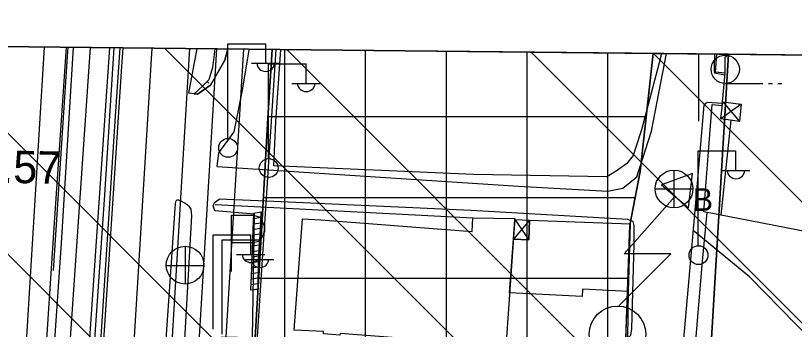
# Model space of a CAD drawing. Extents: x 417995 to 421451, y 4454518 to 4458015.
# Drawn here: x 420373.2 to 420517.8, y 4457732.8 to 4457791.1 of the extents above; entities that cross this region are included whole.
import ezdxf

# ---------------------------------------------------------------- set-up
doc = ezdxf.new("R2010")
doc.units = 0
for name, color, linetype in [('ADAKENARI', 7, 'Continuous'), ('B_Betonzemin', 7, 'Continuous'), ('B_Imalat', 7, 'Continuous'), ('B_Kapi', 7, 'Continuous'), ('B_Merdiven', 7, 'Continuous'), ('B_Sundurma', 7, 'Continuous'), ('Default', 7, 'Continuous'), ('KALDIRIM_FAT', 7, 'Continuous'), ('P_Grid', 7, 'Continuous'), ('PAFTALAMA', 7, 'Continuous'), ('PL_K_K_D_K_C_A', 7, 'Continuous'), ('PL_SAY_ORTAOGRETIM', 7, 'Continuous'), ('PL_TİCARET', 7, 'Continuous'), ('RAYLI_TOPLU_TAŞIMA_HATTI', 7, 'Continuous'), ('S_Elektrik_Diregi', 7, 'Continuous'), ('S_Otopark', 7, 'Continuous'), ('S_Rogar_Kapagi', 7, 'Continuous'), ('S_Rogar_Kapagi_Buski', 7, 'Continuous'), ('S_Tek_Agac', 7, 'Continuous'), ('S_Trafo_acik_tip', 7, 'Continuous'), ('Sev_Sevalti', 7, 'Continuous'), ('Sev_Sevustu', 7, 'Continuous'), ('Sev_Tarama', 7, 'Continuous'), ('Sinir_Duvar_tek_tarafa_ait', 7, 'Continuous'), ('Sinir_Ist_Duvari', 7, 'Continuous'), ('Sinir_Parmaklik_bir_taraf', 7, 'Continuous'), ('Sinir_Tel_bir_taraf', 7, 'Continuous'), ('SN_TR_SIVILASMA', 7, 'Continuous'), ('TR_ORTAEGITIM', 7, 'Continuous'), ('TRFAT_TİCARET', 7, 'Continuous'), ('Y_Lejant', 7, 'Continuous'), ('Y_Yol_Kotu', 7, 'Continuous'), ('Yol_Insaat', 7, 'Continuous'), ('Yol_Kaldirim_kenari_bordurtasi', 7, 'Continuous'), ('Yol_Patika', 7, 'Continuous'), ('Yol_Sose', 7, 'Continuous'), ('Yol_Toprak_Duz', 7, 'Continuous'), ('Yol_Toprak_Kesik', 7, 'Continuous')]:
    doc.layers.add(name, color=color, linetype=linetype)

# ---------------------------------------------------------------- blocks, each defined once
blk = doc.blocks.new('POINT_DISPLAY')
at = {"layer": 'Default'}
blk.add_line((0, 0), (0, 0), dxfattribs=at)

msp = doc.modelspace()

# ---------------------------------------------------------------- linework, layer by layer
at = {"layer": 'ADAKENARI'}
for p, q in [((420419.98, 4457771), (420420.82, 4457784.77)), ((420491.62, 4457784.02), (420489.15, 4457762.14)), ((420418.99, 4457753.12), (420419.98, 4457771)), ((420489.15, 4457762.14), (420487.26, 4457752.17)), ((420417.61, 4457730.32), (420418.99, 4457753.12)), ((420486.33, 4457725), (420487.26, 4457752.17))]:
    msp.add_line(p, q, dxfattribs=at)
at = {"layer": 'B_Betonzemin'}
msp.add_lwpolyline([(420505.99, 4457771.63), (420504.13, 4457753.99)], dxfattribs=at)
at = {"layer": 'B_Imalat'}
for points in [[(420429.9, 4457753.15), (420457.99, 4457750.96), (420458.13, 4457753.54), (420465.89, 4457753.36), (420464.07, 4457726.91), (420456.51, 4457727.22), (420456.76, 4457730.23), (420433.48, 4457732.05), (420433.44, 4457731.71), (420430.37, 4457731.98), (420430.38, 4457732.41), (420424.94, 4457732.69), (420426.48, 4457753.3)], [(420468.64, 4457753.06), (420487.34, 4457752.42), (420486.97, 4457739.82), (420478.47, 4457740.25), (420478.39, 4457738.92), (420464.94, 4457739.61), (420465.63, 4457749.54), (420468.48, 4457749.41)]]:
    msp.add_lwpolyline(points, close=True, dxfattribs=at)
at = {"layer": 'B_Kapi'}
msp.add_lwpolyline([(420504.42, 4457774.36), (420504.94, 4457780.39)], dxfattribs=at)
at = {"layer": 'B_Merdiven'}
for p, q in [((420417.45, 4457754.41), (420418.75, 4457754.63)), ((420417.4, 4457753.39), (420418.72, 4457753.61)), ((420417.3, 4457751.35), (420418.64, 4457751.57)), ((420417.35, 4457752.37), (420418.68, 4457752.59)), ((420417.28, 4457750.33), (420418.58, 4457750.55)), ((420417.22, 4457748.29), (420418.44, 4457748.5)), ((420417.25, 4457749.31), (420418.51, 4457749.52)), ((420417.2, 4457747.27), (420418.37, 4457747.47)), ((420417.17, 4457746.25), (420418.31, 4457746.44)), ((420417.09, 4457744.21), (420418.24, 4457744.4)), ((420417.14, 4457745.23), (420418.25, 4457745.42)), ((420417.04, 4457743.19), (420418.22, 4457743.39)), ((420416.95, 4457741.14), (420418.19, 4457741.35)), ((420417, 4457742.17), (420418.21, 4457742.37)), ((420416.91, 4457740.12), (420418.18, 4457740.34))]:
    msp.add_line(p, q, dxfattribs=at)
msp.add_lwpolyline([(420417.45, 4457754.41), (420418.75, 4457754.63), (420418.63, 4457751.42), (420418.25, 4457745.63), (420418.17, 4457740.19), (420416.9, 4457740.06), (420417.15, 4457745.61), (420417.3, 4457751.33)], close=True, dxfattribs=at)
at = {"layer": 'B_Sundurma'}
for p, q in [((420507.94, 4457774.63), (420504.14, 4457771.92)), ((420504.5, 4457775.07), (420507.6, 4457771.37)), ((420468.64, 4457753.06), (420465.63, 4457749.54)), ((420465.88, 4457753.21), (420468.48, 4457749.41))]:
    msp.add_line(p, q, dxfattribs=at)
for points in [[(420504.5, 4457775.07), (420507.94, 4457774.63), (420507.6, 4457771.37), (420504.14, 4457771.92)], [(420465.88, 4457753.21), (420468.64, 4457753.06), (420468.48, 4457749.41), (420465.63, 4457749.54)]]:
    msp.add_lwpolyline(points, close=True, dxfattribs=at)
at = {"layer": 'KALDIRIM_FAT'}
for p, q in [((420378.48, 4457785.22), (420366.49, 4457588.32)), ((420398.5, 4457785.01), (420386.45, 4457587.03)), ((420405.51, 4457784.93), (420393.43, 4457586.58)), ((420410.52, 4457784.88), (420398.42, 4457586.26)), ((420415.52, 4457784.83), (420403.41, 4457585.94))]:
    msp.add_line(p, q, dxfattribs=at)
at = {"layer": 'P_Grid'}
msp.add_line((420500, 4457783.93), (420500, 4457771.43), dxfattribs=at)
at = {"layer": 'PAFTALAMA'}
msp.add_line((421295.36, 4457775.52), (419168.18, 4457798.01), dxfattribs=at)
at = {"layer": 'PL_K_K_D_K_C_A'}
msp.add_line((420505.55, 4457783.87), (420421.54, 4457784.76), dxfattribs=at)
for points in [[(420421.54, 4457784.76), (420394.42, 4457368.23)], [(420491.73, 4457552.85), (420499.92, 4457689.73), (420505.55, 4457783.87)]]:
    msp.add_lwpolyline(points, dxfattribs=at)
at = {"layer": 'PL_SAY_ORTAOGRETIM'}
msp.add_line((420603.22, 4457782.84), (420505.55, 4457783.87), dxfattribs=at)
msp.add_lwpolyline([(420505.55, 4457783.87), (420499.92, 4457689.73), (420644.84, 4457665.32), (420669.97, 4457661.08), (420603.22, 4457782.84)], dxfattribs=at)
at = {"layer": 'PL_TİCARET'}
msp.add_line((420491.62, 4457784.02), (420420.82, 4457784.77), dxfattribs=at)
for points in [[(420420.82, 4457784.77), (420419.98, 4457771), (420418.99, 4457753.12), (420417.61, 4457730.32), (420415.41, 4457694.21), (420412.86, 4457652.34), (420411.22, 4457625.4), (420410.98, 4457615.34)], [(420482.58, 4457615.68), (420483.69, 4457648.15), (420485.11, 4457689.53), (420485.2, 4457692.21), (420486.33, 4457725), (420487.26, 4457752.17), (420489.15, 4457762.14), (420491.62, 4457784.02)]]:
    msp.add_lwpolyline(points, dxfattribs=at)
at = {"layer": 'RAYLI_TOPLU_TAŞIMA_HATTI'}
for p, q in [((420379.8, 4457679.27), (420387.1, 4457785.13)), ((420383.89, 4457686.31), (420390.71, 4457785.09))]:
    msp.add_line(p, q, dxfattribs=at)
at = {"layer": 'S_Elektrik_Diregi'}
for p, q in [((420412.64, 4457768.33), (420412.64, 4457785.84)), ((420412.64, 4457785.84), (420419.64, 4457785.84)), ((420419.64, 4457782.34), (420419.64, 4457785.84)), ((420416.98, 4457782.2), (420422.23, 4457782.2)), ((420420.17, 4457764.59), (420420.17, 4457782.09)), ((420420.17, 4457782.09), (420427.17, 4457782.09)), ((420427.17, 4457778.59), (420427.17, 4457782.09)), ((420424.51, 4457778.45), (420429.76, 4457778.45)), ((420499.97, 4457748.43), (420499.97, 4457765.93)), ((420499.97, 4457765.93), (420506.97, 4457765.93)), ((420506.97, 4457762.43), (420506.97, 4457765.93)), ((420504.31, 4457762.29), (420509.56, 4457762.29)), ((420409.91, 4457732.84), (420409.91, 4457750.34)), ((420409.91, 4457750.34), (420416.91, 4457750.34)), ((420416.91, 4457746.84), (420416.91, 4457750.34)), ((420411.58, 4457731.93), (420411.58, 4457749.43)), ((420411.58, 4457749.43), (420418.58, 4457749.43)), ((420418.58, 4457745.93), (420418.58, 4457749.43)), ((420414.25, 4457746.7), (420419.5, 4457746.7)), ((420415.92, 4457745.79), (420421.17, 4457745.79))]:
    msp.add_line(p, q, dxfattribs=at)
for centre in [(420412.67, 4457766.5), (420420.2, 4457762.76), (420500.01, 4457746.59)]:
    msp.add_circle(centre, 1.75, dxfattribs=at)
for centre in [(420419.64, 4457782.35), (420427.17, 4457778.61), (420506.97, 4457762.44), (420416.91, 4457746.86), (420418.58, 4457745.95)]:
    msp.add_arc(centre, 1.66, 184.8384, 355.1464, dxfattribs=at)
at = {"layer": 'S_Otopark'}
for points in [[(420413.27, 4457754.04), (420417.37, 4457754.04)], [(420413.27, 4457743.54), (420413.27, 4457754.04)], [(420417.37, 4457754.04), (420418.59, 4457753.62), (420419.43, 4457751.9), (420419.43, 4457750.99), (420418.59, 4457749.21), (420417.37, 4457748.86)], [(420417.37, 4457748.86), (420413.27, 4457748.86)]]:
    msp.add_lwpolyline(points, dxfattribs=at)
at = {"layer": 'S_Rogar_Kapagi'}
for p, q in [((420404.73, 4457741.21), (420404.73, 4457748.21)), ((420401.16, 4457744.67), (420408.16, 4457744.67))]:
    msp.add_line(p, q, dxfattribs=at)
msp.add_circle((420404.67, 4457744.73), 3.5, dxfattribs=at)
at = {"layer": 'S_Rogar_Kapagi_Buski'}
for p, q in [((420495.46, 4457762.37), (420495.46, 4457755.37)), ((420491.96, 4457758.87), (420498.96, 4457758.87))]:
    msp.add_line(p, q, dxfattribs=at)
msp.add_circle((420495.46, 4457758.87), 3.5, dxfattribs=at)
at = {"layer": 'S_Tek_Agac'}
for p, q in [((420504.97, 4457778.46), (420511.97, 4457778.46)), ((420513.02, 4457778.46), (420513.72, 4457778.46)), ((420514.77, 4457778.46), (420515.47, 4457778.46))]:
    msp.add_line(p, q, dxfattribs=at)
msp.add_circle((420504.97, 4457781.09), 2.63, dxfattribs=at)
at = {"layer": 'S_Trafo_acik_tip'}
msp.add_lwpolyline([(420498.15, 4457755.36), (420498.88, 4457761.76), (420493.11, 4457759.63)], close=True, dxfattribs=at)
msp.add_lwpolyline([(420485.23, 4457737.16), (420494.89, 4457746.82), (420486.18, 4457746.82), (420495.63, 4457757.49)], dxfattribs=at)
msp.add_circle((420484.97, 4457731.89), 5.25, dxfattribs=at)
at = {"layer": 'Sev_Sevalti'}
msp.add_lwpolyline([(420406.37, 4457776.53), (420407, 4457776.45), (420409.39, 4457778.16), (420410.3, 4457779.74), (420412.05, 4457782.79), (420412.59, 4457784.86)], dxfattribs=at)
at = {"layer": 'Sev_Sevustu'}
msp.add_lwpolyline([(420410.22, 4457784.88), (420409.75, 4457781.39), (420409.08, 4457779.15), (420407.9, 4457777.96), (420406.37, 4457776.53)], dxfattribs=at)
at = {"layer": 'Sev_Tarama'}
msp.add_line((420408.75, 4457778.82), (420409.1, 4457778.54), dxfattribs=at)
at = {"layer": 'Sinir_Duvar_tek_tarafa_ait'}
for points in [[(420380.25, 4457743.72), (420382.85, 4457783.49), (420382.96, 4457785.17)], [(420392.55, 4457785.07), (420391.71, 4457772.41), (420388.66, 4457725.75), (420385.57, 4457679.36), (420382.36, 4457633.69)], [(420504.94, 4457780.39), (420503.19, 4457780.56), (420503.44, 4457783.9)], [(420610.87, 4457765.78), (420612.26, 4457766.49), (420622.84, 4457748.61), (420618.58, 4457727.98), (420573.24, 4457724.19), (420573.01, 4457740.67), (420501.01, 4457754.6), (420502.53, 4457774.58), (420504.42, 4457774.36)], [(420486.97, 4457739.82), (420486.81, 4457731.19)]]:
    msp.add_lwpolyline(points, dxfattribs=at)
at = {"layer": 'Sinir_Ist_Duvari'}
msp.add_lwpolyline([(420410.26, 4457756.02), (420418.72, 4457755.57), (420458.13, 4457753.54)], dxfattribs=at)
at = {"layer": 'Sinir_Parmaklik_bir_taraf'}
msp.add_lwpolyline([(420504.94, 4457780.39), (420504.98, 4457783.4), (420505.76, 4457783.87)], dxfattribs=at)
at = {"layer": 'Sinir_Tel_bir_taraf'}
for points in [[(420421.5, 4457771.33), (420422.45, 4457784.75)], [(420493.1, 4457784), (420493.02, 4457783.44), (420489.45, 4457769.83), (420488.42, 4457766.84), (420487.85, 4457765.07), (420486.62, 4457763.52), (420484.72, 4457762.17), (420482.96, 4457761.11), (420458.22, 4457761.56), (420421.16, 4457763.17), (420421.5, 4457771.33)]]:
    msp.add_lwpolyline(points, dxfattribs=at)
at = {"layer": 'SN_TR_SIVILASMA'}
for p, q in [((421285.53, 4456832.97), (420332.8, 4457785.7)), ((421285.76, 4456855.19), (420355.49, 4457785.46)), ((421286.23, 4456899.63), (420400.88, 4457784.98)), ((421286.46, 4456921.85), (420423.57, 4457784.74)), ((421286.92, 4456966.29), (420468.95, 4457784.26)), ((421287.15, 4456988.51), (420491.64, 4457784.02))]:
    msp.add_line(p, q, dxfattribs=at)
at = {"layer": 'TRFAT_TİCARET'}
for p, q in [((420423.19, 4457360.11), (420423.19, 4457784.75)), ((420438.19, 4457692.03), (420438.19, 4457784.59)), ((420453.19, 4457692.03), (420453.19, 4457784.43)), ((420468.19, 4457514.22), (420468.19, 4457784.27)), ((420483.19, 4457633.43), (420483.19, 4457784.11)), ((420420.06, 4457772.3), (420490.3, 4457772.3)), ((420419.23, 4457757.3), (420488.24, 4457757.3)), ((420418.34, 4457742.3), (420486.92, 4457742.3))]:
    msp.add_line(p, q, dxfattribs=at)
at = {"layer": 'Y_Lejant'}
msp.add_lwpolyline([(419168.18, 4457798.01), (421295.36, 4457775.52), (421266.41, 4454999.4), (419138.44, 4455021.89)], close=True, dxfattribs=at)
at = {"layer": 'Yol_Insaat'}
for points in [[(420354.44, 4457387.41), (420356.72, 4457424.66), (420358.77, 4457451.05), (420360.19, 4457473.71), (420362.78, 4457505.02), (420366.5, 4457541.5), (420369.91, 4457577.04), (420372.55, 4457611.41), (420374.91, 4457646.84), (420376.76, 4457672.6), (420378.9, 4457707.43), (420381.71, 4457748.83), (420383.96, 4457785.16)], [(420391.44, 4457785.08), (420389.73, 4457757.76), (420387.75, 4457729.14), (420386.36, 4457707.05), (420384.63, 4457680.6), (420382.69, 4457653.83), (420380.77, 4457628.97), (420379.45, 4457612.26), (420378.57, 4457592.36), (420377.29, 4457564.46), (420376.41, 4457538.63), (420375.6, 4457509.82), (420374.56, 4457484.56), (420373.41, 4457464.47), (420372.6, 4457439.94), (420371.06, 4457416.17), (420369.46, 4457391.78)]]:
    msp.add_lwpolyline(points, dxfattribs=at)
at = {"layer": 'Yol_Kaldirim_kenari_bordurtasi'}
msp.add_lwpolyline([(420572.98, 4457684.62), (420570.02, 4457684.67), (420552.53, 4457688.85), (420526.54, 4457694.87), (420506.14, 4457700.72), (420499.48, 4457702.91), (420497.62, 4457705.52), (420498.01, 4457713.02), (420500.76, 4457745.47), (420501.63, 4457754.48)], dxfattribs=at)
at = {"layer": 'Yol_Patika'}
msp.add_lwpolyline([(420570.02, 4457684.67), (420565.39, 4457692.32), (420555.69, 4457699.72), (420541.48, 4457710.61), (420526.68, 4457724.96), (420509.5, 4457742.57), (420499, 4457751.18)], dxfattribs=at)
at = {"layer": 'Yol_Sose'}
for points in [[(420382.58, 4457785.17), (420380.35, 4457752.61), (420378.01, 4457716.86), (420375.7, 4457680.58), (420372.93, 4457639.48), (420370.64, 4457603.36), (420369.05, 4457582.03), (420365.98, 4457548.44), (420362.65, 4457517.25), (420359.54, 4457483.23), (420356.3, 4457439.73), (420353.84, 4457399.71)], [(420393.13, 4457785.06), (420392.9, 4457781.59), (420390.47, 4457744.88), (420387.96, 4457707.37), (420385.45, 4457669.47), (420382.97, 4457635.45), (420380.91, 4457601.23), (420379.1, 4457563.27), (420377.98, 4457528.3), (420376.44, 4457486.99), (420374.76, 4457448.73), (420372.28, 4457417.75), (420370.31, 4457388.86)], [(420405.36, 4457776.65), (420406.95, 4457784.92)], [(420410.65, 4457763.02), (420466.56, 4457759.41), (420483.17, 4457758.49), (420485.93, 4457759.04), (420488.53, 4457761.11), (420491.3, 4457769.63), (420494.08, 4457783.99)], [(420502.99, 4457783.9), (420502.89, 4457781.37), (420502.9, 4457780.8), (420502.89, 4457780.57), (420503, 4457780.42), (420504.91, 4457780.05)], [(420504.45, 4457774.73), (420501.64, 4457774.93), (420500.99, 4457774.41), (420499.39, 4457755.59), (420497.06, 4457728.87)], [(420390.31, 4457568.89), (420391.87, 4457592.36), (420394.55, 4457629.01), (420396.84, 4457666.36), (420399.04, 4457700.55), (420401.84, 4457740.78), (420402.87, 4457756.18), (420403.02, 4457756.65), (420403.2, 4457756.86), (420403.44, 4457756.84), (420404.72, 4457756.24), (420405.08, 4457756.01), (420405.39, 4457755.68), (420405.72, 4457755.12), (420405.84, 4457753.88), (420403.91, 4457718.86), (420401.44, 4457688.3), (420399.55, 4457656.88), (420397.13, 4457622.73), (420394.98, 4457590.01), (420393.48, 4457570.3)], [(420411.19, 4457730.7), (420411.63, 4457731.44), (420417.19, 4457731.33), (420417.59, 4457754.17), (420410.21, 4457754.82), (420409.92, 4457755.72), (420410.15, 4457756.34), (420410.98, 4457756.97)], [(420486.81, 4457731.19), (420487.47, 4457731.73), (420487.63, 4457732.89), (420488.07, 4457748.69), (420488.09, 4457752.08), (420487.86, 4457752.85), (420486.9, 4457753.22), (420457.8, 4457754.9), (420421.17, 4457756.52), (420410.98, 4457756.97)]]:
    msp.add_lwpolyline(points, dxfattribs=at)
at = {"layer": 'Yol_Toprak_Duz'}
msp.add_lwpolyline([(420410.65, 4457763.02), (420410.93, 4457765.6), (420413.82, 4457769.47), (420415.29, 4457776.91), (420416.57, 4457784.63), (420416.62, 4457784.81)], dxfattribs=at)
at = {"layer": 'Yol_Toprak_Kesik'}
msp.add_lwpolyline([(420412.59, 4457784.86), (420412.05, 4457782.79), (420409.39, 4457778.16), (420407, 4457776.45), (420405.36, 4457776.65)], dxfattribs=at)

# ---------------------------------------------------------------- block references
at = {"layer": 'TR_ORTAEGITIM', "xscale": 0.1, "yscale": 0.10000000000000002}
for p in [(420499.92, 4457781.08), (420499.92, 4457761.08), (420499.92, 4457741.08)]:
    msp.add_blockref('POINT_DISPLAY', p, dxfattribs=at)

# ---------------------------------------------------------------- texts
at = {"layer": 'S_Rogar_Kapagi_Buski'}
msp.add_text('B', height=4.2, dxfattribs=at).set_placement((420498.96, 4457754.81))
at = {"layer": 'Y_Yol_Kotu'}
msp.add_text('87.57', height=6, rotation=359.0012, dxfattribs=at).set_placement((420361.58, 4457760.18))

doc.saveas('drawing.dxf')
